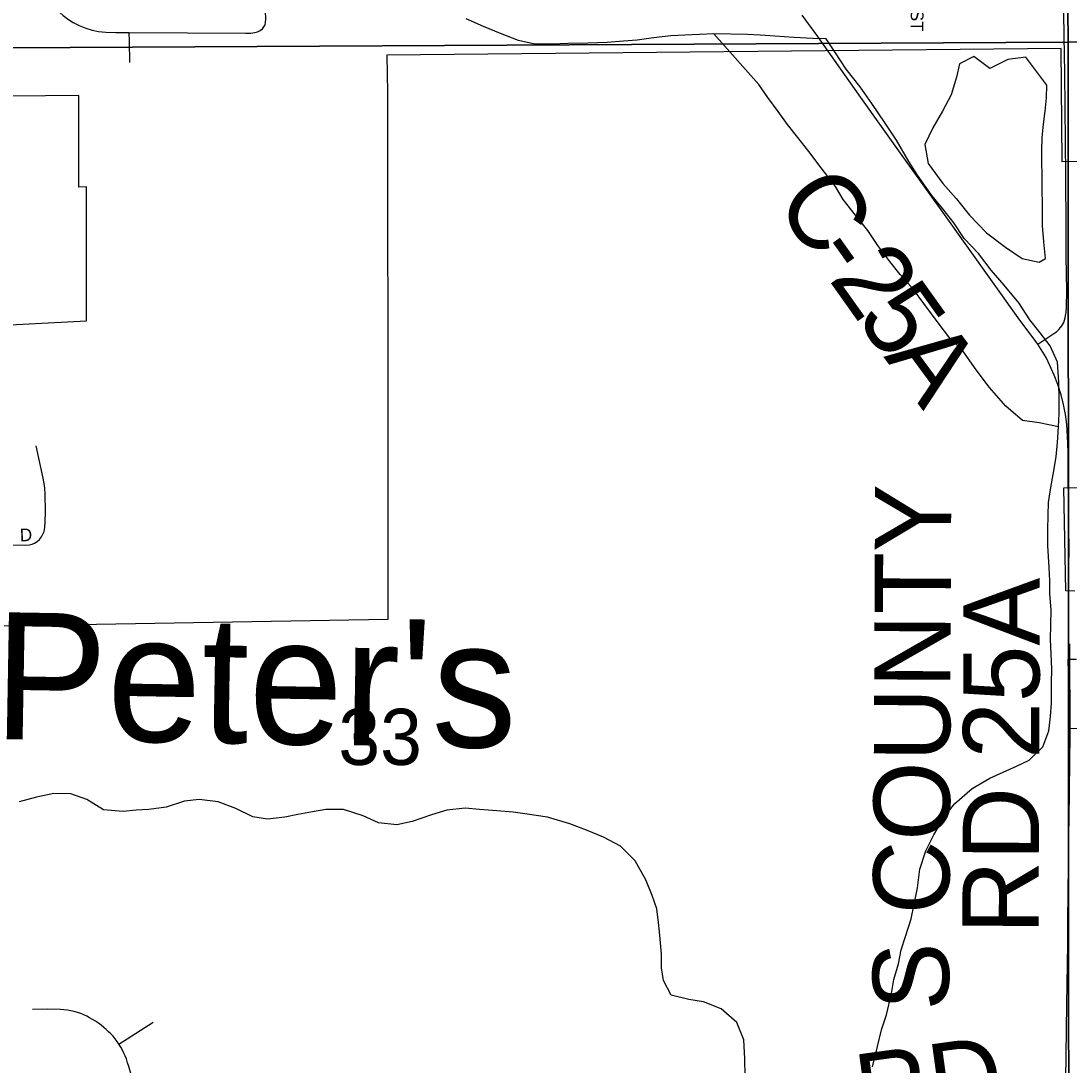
# Model space of a CAD drawing. Extents: x 0 to 680, y 0 to 440.
# Drawn here: x 476.11 to 489.89, y 299.64 to 313.37 of the extents above; entities that cross this region are included whole.
import ezdxf

# ---------------------------------------------------------------- set-up
doc = ezdxf.new("R2010")
doc.units = 0
for name, color, linetype in [('GM_X_City_Street', 7, 'Continuous'), ('GM_X_City_Street_Text', 7, 'Continuous'), ('GM_X_Corporation', 7, 'Continuous'), ('GM_X_County_Road', 7, 'Continuous'), ('GM_X_County_Road_Text', 7, 'Continuous'), ('GM_X_Minor_Lake', 7, 'Continuous'), ('GM_X_Minor_River', 7, 'Continuous'), ('GM_X_Minor_River_Text', 7, 'Continuous'), ('GM_X_Section', 7, 'Continuous'), ('GM_X_Section_Text', 7, 'Continuous'), ('GM_X_Township_Subdivision', 7, 'Continuous')]:
    doc.layers.add(name, color=color, linetype=linetype)

msp = doc.modelspace()

# ---------------------------------------------------------------- linework, layer by layer
at = {"layer": 'GM_X_City_Street'}
for points in [[(489.822, 313.166), (489.818, 313.477), (489.818, 313.794), (489.818, 314.309), (489.819, 314.638), (489.816, 315.449)], [(479.305, 313.287), (479.321, 313.315), (479.329, 313.347), (479.332, 313.39), (479.327, 313.492), (479.314, 313.569), (479.295, 313.634), (479.269, 313.698), (479.242, 313.745), (479.205, 313.796), (479.163, 313.844), (479.118, 313.882), (479.064, 313.919), (478.999, 313.951), (478.895, 313.996), (478.497, 314.14)], [(476.59, 313.508), (476.669, 313.437), (476.738, 313.385), (476.801, 313.345), (476.878, 313.306), (476.968, 313.27), (477.05, 313.245), (477.135, 313.228), (477.231, 313.217), (477.361, 313.212), (477.538, 313.212)], [(486.583, 313.161), (486.381, 313.443)], [(477.538, 313.212), (479.068, 313.204), (479.137, 313.205), (479.189, 313.212), (479.221, 313.221), (479.259, 313.239), (479.286, 313.26), (479.305, 313.287)], [(477.543, 312.82), (477.54, 313.099), (477.538, 313.212)], [(474.876, 306.48), (475.605, 306.476), (476.173, 306.475), (476.225, 306.478), (476.26, 306.486), (476.293, 306.5), (476.327, 306.521), (476.358, 306.549), (476.383, 306.581), (476.403, 306.617), (476.418, 306.655), (476.429, 306.706), (476.434, 306.78), (476.436, 306.914), (476.431, 307.143), (476.426, 307.222), (476.418, 307.286), (476.407, 307.355), (476.313, 307.781)]]:
    msp.add_lwpolyline(points, dxfattribs=at)
at = {"layer": 'GM_X_Corporation'}
for points in [[(490.701, 311.519), (489.794, 311.514), (489.783, 313.004), (480.924, 312.916), (480.929, 312.425), (480.934, 307.587), (480.934, 305.498), (474.042, 305.378)], [(474.042, 309.268), (476.975, 309.422), (476.975, 311.186), (476.875, 311.181), (476.874, 312.384), (474.688, 312.362)], [(489.96, 305.87), (489.844, 305.874), (489.819, 307.229), (491.835, 307.233)], [(490.072, 304.065), (489.886, 304.058), (489.886, 304.422), (489.876, 304.973), (489.986, 304.976)]]:
    msp.add_lwpolyline(points, dxfattribs=at)
at = {"layer": 'GM_X_County_Road'}
for points in [[(489.476, 309.116), (489.219, 309.46), (488.204, 310.88), (487.714, 311.566), (487.148, 312.358), (486.888, 312.73), (486.583, 313.161)], [(489.841, 311.78), (489.835, 312.226), (489.83, 312.685), (489.822, 313.166)], [(489.476, 309.116), (489.673, 309.245), (489.698, 309.263), (489.719, 309.278), (489.737, 309.294), (489.753, 309.31), (489.773, 309.333), (489.789, 309.357), (489.803, 309.38), (489.817, 309.402), (489.825, 309.43), (489.833, 309.46), (489.839, 309.492), (489.849, 309.534), (489.854, 309.605), (489.855, 309.814), (489.85, 310.274), (489.849, 310.647), (489.844, 311.326), (489.841, 311.78)], [(489.873, 307.381), (489.874, 307.698), (489.867, 307.906), (489.856, 308.06), (489.838, 308.191), (489.813, 308.321), (489.781, 308.449), (489.738, 308.586), (489.691, 308.706), (489.613, 308.883), (489.587, 308.939), (489.476, 309.116)], [(489.887, 306.315), (489.887, 306.315), (489.887, 306.391), (489.873, 307.381)], [(489.836, 298.7), (489.841, 299.109), (489.857, 300.434), (489.871, 301.234), (489.87, 301.529), (489.885, 302.635), (489.893, 303.204), (489.893, 303.25), (489.899, 303.982), (489.897, 305.176)]]:
    msp.add_lwpolyline(points, dxfattribs=at)
at = {"layer": 'GM_X_Minor_Lake'}
for points in [[(489.316, 312.887), (489.082, 312.859), (488.845, 312.738), (488.634, 312.897), (488.445, 312.801), (488.407, 312.628), (488.335, 312.395), (488.223, 312.177), (488.098, 311.96), (487.992, 311.742), (488.034, 311.493), (488.228, 311.228), (488.404, 311.03), (488.579, 310.812), (488.801, 310.579), (489.051, 310.393), (489.268, 310.241), (489.495, 310.195)], [(489.495, 310.195), (489.576, 310.24), (489.554, 310.461), (489.539, 310.676), (489.538, 310.91), (489.531, 311.197), (489.528, 311.652), (489.533, 311.833), (489.55, 312.006), (489.574, 312.179), (489.591, 312.353), (489.595, 312.52), (489.316, 312.887)]]:
    msp.add_lwpolyline(points, dxfattribs=at)
at = {"layer": 'GM_X_Minor_River'}
for points in [[(489.609, 306.468), (489.607, 306.676), (489.612, 306.869), (489.616, 307.036), (489.647, 307.23), (489.678, 307.403), (489.716, 307.636), (489.734, 307.823), (489.746, 308.03), (489.756, 308.203), (489.754, 308.384), (489.753, 308.618), (489.732, 308.879), (489.637, 309.095), (489.507, 309.266), (489.37, 309.436), (489.228, 309.66), (489.033, 309.892), (488.864, 310.09), (488.695, 310.308), (488.506, 310.506), (488.37, 310.71), (488.227, 310.894), (488.084, 311.071), (487.896, 311.336), (487.78, 311.519), (487.619, 311.797), (487.471, 312.021), (487.296, 312.279), (487.141, 312.497), (486.959, 312.729), (486.81, 312.959), (486.694, 313.129), (486.52, 313.133), (486.273, 313.146), (486.019, 313.165), (485.826, 313.176), (485.659, 313.187), (485.217, 313.197), (485.03, 313.188), (484.836, 313.179), (484.655, 313.17), (484.427, 313.142), (484.212, 313.113), (484.031, 313.098), (483.817, 313.083), (483.563, 313.075), (483.302, 313.068), (483.088, 313.059), (482.867, 313.058), (482.654, 313.11), (482.416, 313.202), (482.19, 313.294), (481.965, 313.393)], [(489.746, 308.03), (489.493, 308.082), (489.273, 308.114), (489.056, 308.3), (488.841, 308.546), (488.666, 308.777), (488.491, 309.029), (488.321, 309.193), (488.179, 309.377), (487.978, 309.649), (487.841, 309.833), (487.665, 310.031), (487.529, 310.201), (487.373, 310.412), (487.244, 310.609), (487.082, 310.813), (486.919, 311.018), (486.816, 311.187), (486.628, 311.432), (486.466, 311.65), (486.323, 311.834), (486.186, 312.004), (486.063, 312.174), (485.927, 312.358), (485.81, 312.528), (485.217, 313.197)], [(487.304, 299.615), (487.371, 299.881), (487.423, 300.101), (487.487, 300.3), (487.554, 300.579), (487.585, 300.765), (487.643, 300.971), (487.681, 301.151), (487.739, 301.33), (487.811, 301.562), (487.849, 301.755), (487.894, 301.968), (487.926, 302.215), (488.005, 302.454), (488.11, 302.665), (488.243, 302.896), (488.381, 303.074), (488.613, 303.276), (488.843, 303.411), (489.019, 303.487), (489.195, 303.569), (489.363, 303.646), (489.541, 303.822), (489.62, 304.034), (489.644, 304.221), (489.655, 304.394), (489.654, 304.662), (489.659, 304.842), (489.65, 305.043), (489.641, 305.231), (489.65, 305.618), (489.635, 305.839), (489.632, 306.006), (489.623, 306.18), (489.609, 306.468)], [(485.63, 299.494), (485.628, 299.721), (485.614, 299.969), (485.519, 300.198), (485.316, 300.377), (485.084, 300.469), (484.891, 300.5), (484.658, 300.559), (484.555, 300.749), (484.532, 300.917), (484.53, 301.097), (484.509, 301.345), (484.493, 301.513), (484.47, 301.694), (484.407, 301.869), (484.325, 302.072), (484.184, 302.322), (483.994, 302.514), (483.77, 302.633), (483.544, 302.725), (483.326, 302.81), (483.034, 302.897), (482.767, 302.937), (482.58, 302.961), (482.367, 302.98), (482.14, 302.998), (481.953, 303.016), (481.712, 302.988), (481.51, 302.926), (481.253, 302.838), (481.052, 302.796), (480.812, 302.822), (480.613, 302.913), (480.354, 302.999), (480.12, 302.998), (479.946, 302.969), (479.751, 302.933), (479.583, 302.897), (479.355, 302.869), (479.162, 302.9), (478.937, 303.012), (478.705, 303.098), (478.458, 303.13), (478.264, 303.108), (478.021, 303.027), (477.793, 302.998), (477.626, 302.989), (477.458, 302.973), (477.198, 302.992), (476.98, 303.131), (476.768, 303.203), (476.547, 303.208), (476.319, 303.159), (476.09, 303.098)]]:
    msp.add_lwpolyline(points, dxfattribs=at)
at = {"layer": 'GM_X_Section'}
for points in [[(489.695, 330.98), (489.874, 313.088), (471.837, 312.991), (471.834, 331.06)], [(489.874, 313.088), (489.884, 295.42), (471.851, 295.162), (471.837, 312.991)]]:
    msp.add_lwpolyline(points, close=True, dxfattribs=at)
for points in [[(504.427, 313.504), (504.362, 313.265), (489.874, 313.088), (489.695, 330.98)], [(497.798, 295.599), (489.884, 295.42), (489.874, 313.088), (504.362, 313.265)]]:
    msp.add_lwpolyline(points, dxfattribs=at)
at = {"layer": 'GM_X_Township_Subdivision'}
for points in [[(477.402, 299.914), (477.379, 299.947), (477.352, 299.981), (477.324, 300.016), (477.296, 300.047), (477.266, 300.077), (477.234, 300.107), (477.204, 300.133), (477.167, 300.161), (477.134, 300.187), (477.095, 300.214), (477.054, 300.238), (477.013, 300.261), (476.978, 300.279), (476.941, 300.298), (476.901, 300.315), (476.858, 300.33), (476.812, 300.343), (476.77, 300.353), (476.725, 300.36), (476.678, 300.365), (476.634, 300.368), (476.466, 300.371), (476.268, 300.369)], [(477.402, 299.914), (477.508, 299.982), (477.851, 300.201)], [(477.562, 299.512), (477.531, 299.621), (477.515, 299.668), (477.499, 299.718), (477.483, 299.759), (477.467, 299.795), (477.45, 299.833), (477.426, 299.873), (477.402, 299.914)]]:
    msp.add_lwpolyline(points, dxfattribs=at)

# ---------------------------------------------------------------- texts
at = {"layer": 'GM_X_City_Street_Text'}
for s, height, rotation, p in [('S CRAWFORD ST', 0.16689, 270, (487.806, 315.098)), ('D', 0.167, 2.2129, (476.103, 306.522))]:
    msp.add_text(s, height=height, rotation=rotation, dxfattribs=at).set_placement(p)
at = {"layer": 'GM_X_County_Road_Text'}
for s, height, rotation, p in [('C', 1.001, 305.353, (486.003, 310.978)), ('2', 1.001, 305.395, (486.718, 309.971)), ('-', 1.001, 305.3508, (486.479, 310.307)), ('5', 1.001, 305.5296, (487.076, 309.466)), ('A', 1.001, 306.3691, (487.444, 308.951)), ('S COUNTY', 1.0014, 89.7259, (488.306, 300.353)), ('RD 25A', 1.0014, 89.7951, (489.485, 301.357)), ('RD', 1.0014, 7.8541, (487.156, 298.773))]:
    msp.add_text(s, height=height, rotation=rotation, dxfattribs=at).set_placement(p)
at = {"layer": 'GM_X_Minor_River_Text'}
msp.add_text("Peter's", height=1.6689, rotation=359.0034, dxfattribs=at).set_placement((475.745, 303.925))
at = {"layer": 'GM_X_Section_Text'}
msp.add_text('33', height=0.7377, rotation=0, dxfattribs=at).set_placement((480.285, 303.584))

doc.saveas('drawing.dxf')
